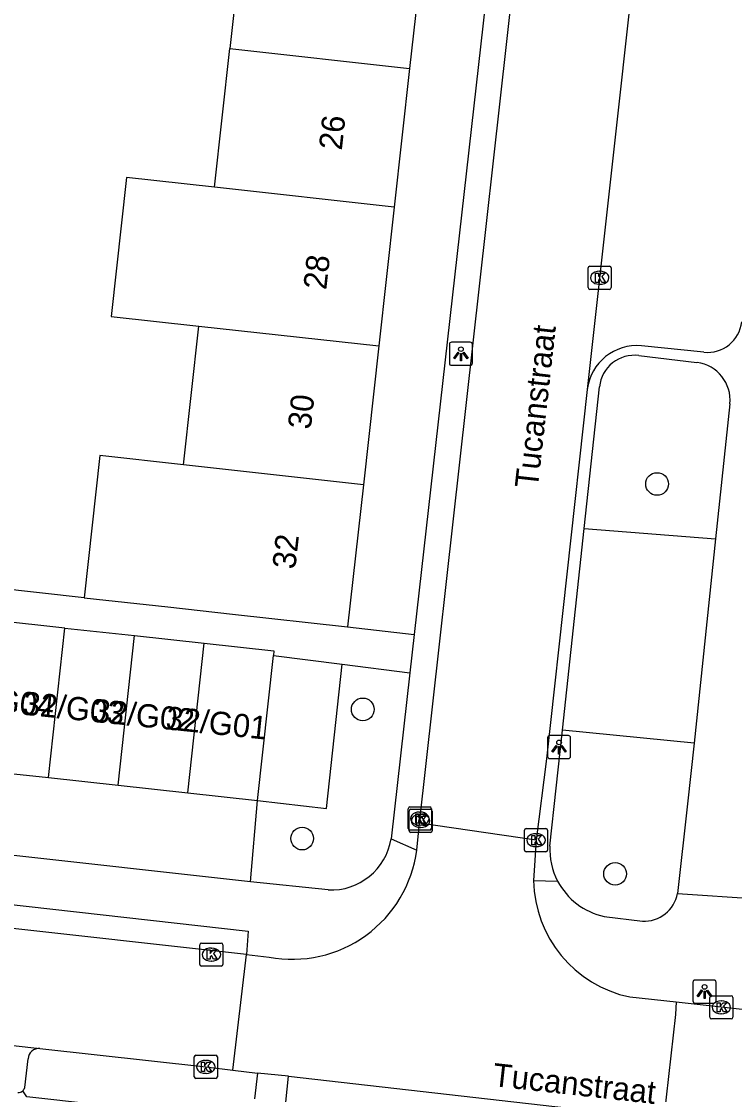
# Model space of a CAD drawing. Extents: x 161928 to 163055, y 386475 to 387428.
# Drawn here: x 162090.8 to 162121.59, y 386544.55 to 386590.9 of the extents above; entities that cross this region are included whole.
import ezdxf

# ---------------------------------------------------------------- set-up
doc = ezdxf.new("R2010")
doc.units = 0
for name, color, linetype in [('IMGEO_Boom', 7, 'Continuous'), ('IMGEO_Groenvoorziening', 7, 'Continuous'), ('IMGEO_Kolk', 7, 'Continuous'), ('IMGEO_Lichtpunt', 7, 'Continuous'), ('IMGEO_Openbare_ruimte_label', 7, 'Continuous'), ('IMGEO_Pand', 7, 'Continuous'), ('IMGEO_Pand_nummerreeks', 7, 'Continuous'), ('IMGEO_Parkeervlak_open', 7, 'Continuous'), ('IMGEO_Rijbaan_lokaal_open', 7, 'Continuous'), ('IMGEO_Voetpad_gesloten', 7, 'Continuous'), ('IMGEO_Voetpad_open', 7, 'Continuous')]:
    doc.layers.add(name, color=color, linetype=linetype)

msp = doc.modelspace()

# ---------------------------------------------------------------- linework, layer by layer
at = {"layer": 'IMGEO_Boom'}
for centre in [(162118.246, 386570.921), (162105.538, 386561.187), (162102.925, 386555.606), (162116.434, 386554.082)]:
    msp.add_circle(centre, 0.489, dxfattribs=at)
at = {"layer": 'IMGEO_Groenvoorziening'}
for points in [[(162115.101, 386569.004), (162120.774, 386568.556)], [(162100.996, 386557.252), (162103.975, 386556.899), (162104.656, 386563.134)], [(162119.844, 386559.722), (162114.159, 386560.285)]]:
    msp.add_lwpolyline(points, dxfattribs=at)
at = {"layer": 'IMGEO_Kolk'}
for p, q in [((162115.344, 386580.328), (162116.196, 386580.328)), ((162115.269, 386579.402), (162115.269, 386580.254)), ((162115.757, 386580.108), (162115.782, 386580.108)), ((162116.27, 386580.254), (162116.27, 386579.402)), ((162115.78, 386579.548), (162115.755, 386579.548)), ((162116.196, 386579.328), (162115.344, 386579.328)), ((162107.504, 386556.045), (162107.504, 386556.897)), ((162107.537, 386555.945), (162107.537, 386556.797)), ((162107.579, 386556.971), (162108.431, 386556.971)), ((162107.612, 386556.871), (162108.464, 386556.871)), ((162107.992, 386556.751), (162108.017, 386556.751)), ((162108.505, 386556.897), (162108.505, 386556.045)), ((162108.538, 386556.797), (162108.538, 386555.945)), ((162108.025, 386556.651), (162108.05, 386556.651)), ((162108.431, 386555.971), (162107.579, 386555.971)), ((162108.464, 386555.871), (162107.612, 386555.871)), ((162108.015, 386556.191), (162107.99, 386556.191)), ((162108.048, 386556.091), (162108.023, 386556.091)), ((162112.522, 386555.111), (162112.522, 386555.963)), ((162112.597, 386556.037), (162113.449, 386556.037)), ((162113.01, 386555.817), (162113.035, 386555.817)), ((162113.523, 386555.963), (162113.523, 386555.111)), ((162113.449, 386555.037), (162112.597, 386555.037)), ((162113.033, 386555.257), (162113.008, 386555.257)), ((162098.503, 386550.17), (162098.503, 386551.022)), ((162098.578, 386551.096), (162099.43, 386551.096)), ((162098.991, 386550.876), (162099.016, 386550.876)), ((162099.504, 386551.022), (162099.504, 386550.17)), ((162099.014, 386550.316), (162098.989, 386550.316)), ((162099.43, 386550.096), (162098.578, 386550.096)), ((162120.597, 386548.817), (162121.449, 386548.817)), ((162120.522, 386547.891), (162120.522, 386548.743)), ((162121.01, 386548.597), (162121.035, 386548.597)), ((162121.523, 386548.743), (162121.523, 386547.891)), ((162121.033, 386548.037), (162121.008, 386548.037)), ((162121.449, 386547.817), (162120.597, 386547.817)), ((162098.261, 386545.321), (162098.261, 386546.173)), ((162098.336, 386546.247), (162099.188, 386546.247)), ((162098.749, 386546.027), (162098.774, 386546.027)), ((162099.262, 386546.173), (162099.262, 386545.321)), ((162099.188, 386545.247), (162098.336, 386545.247)), ((162098.772, 386545.467), (162098.747, 386545.467))]:
    msp.add_line(p, q, dxfattribs=at)
for points in [[(162115.344, 386580.328), (162116.196, 386580.328)], [(162115.269, 386579.402), (162115.269, 386580.254)], [(162115.59, 386580.028), (162115.713, 386580.028), (162115.713, 386579.877), (162115.843, 386580.028), (162116.007, 386580.028), (162115.861, 386579.877), (162116.014, 386579.628), (162115.862, 386579.628), (162115.777, 386579.792), (162115.713, 386579.725), (162115.713, 386579.628), (162115.59, 386579.628), (162115.59, 386580.028)], [(162116.27, 386580.254), (162116.27, 386579.402)], [(162116.196, 386579.328), (162115.344, 386579.328)], [(162107.504, 386556.045), (162107.504, 386556.897)], [(162107.537, 386555.945), (162107.537, 386556.797)], [(162107.579, 386556.971), (162108.431, 386556.971)], [(162107.612, 386556.871), (162108.464, 386556.871)], [(162108.505, 386556.897), (162108.505, 386556.045)], [(162108.538, 386556.797), (162108.538, 386555.945)], [(162107.825, 386556.671), (162107.948, 386556.671), (162107.948, 386556.52), (162108.078, 386556.671), (162108.242, 386556.671), (162108.096, 386556.52), (162108.249, 386556.271), (162108.097, 386556.271), (162108.012, 386556.435), (162107.948, 386556.368), (162107.948, 386556.271), (162107.825, 386556.271), (162107.825, 386556.671)], [(162107.858, 386556.571), (162107.981, 386556.571), (162107.981, 386556.42), (162108.111, 386556.571), (162108.275, 386556.571), (162108.129, 386556.42), (162108.282, 386556.171), (162108.13, 386556.171), (162108.045, 386556.335), (162107.981, 386556.268), (162107.981, 386556.171), (162107.858, 386556.171), (162107.858, 386556.571)], [(162108.431, 386555.971), (162107.579, 386555.971)], [(162108.464, 386555.871), (162107.612, 386555.871)], [(162112.522, 386555.111), (162112.522, 386555.963)], [(162112.597, 386556.037), (162113.449, 386556.037)], [(162113.523, 386555.963), (162113.523, 386555.111)], [(162112.843, 386555.737), (162112.966, 386555.737), (162112.966, 386555.586), (162113.096, 386555.737), (162113.26, 386555.737), (162113.114, 386555.586), (162113.267, 386555.337), (162113.115, 386555.337), (162113.03, 386555.501), (162112.966, 386555.434), (162112.966, 386555.337), (162112.843, 386555.337), (162112.843, 386555.737)], [(162113.449, 386555.037), (162112.597, 386555.037)], [(162098.503, 386550.17), (162098.503, 386551.022)], [(162098.578, 386551.096), (162099.43, 386551.096)], [(162098.824, 386550.796), (162098.947, 386550.796), (162098.947, 386550.645), (162099.077, 386550.796), (162099.241, 386550.796), (162099.095, 386550.645), (162099.248, 386550.396), (162099.096, 386550.396), (162099.011, 386550.56), (162098.947, 386550.493), (162098.947, 386550.396), (162098.824, 386550.396), (162098.824, 386550.796)], [(162099.504, 386551.022), (162099.504, 386550.17)], [(162099.43, 386550.096), (162098.578, 386550.096)], [(162120.597, 386548.817), (162121.449, 386548.817)], [(162120.522, 386547.891), (162120.522, 386548.743)], [(162120.843, 386548.517), (162120.966, 386548.517), (162120.966, 386548.366), (162121.096, 386548.517), (162121.26, 386548.517), (162121.114, 386548.366), (162121.267, 386548.117), (162121.115, 386548.117), (162121.03, 386548.281), (162120.966, 386548.214), (162120.966, 386548.117), (162120.843, 386548.117), (162120.843, 386548.517)], [(162121.523, 386548.743), (162121.523, 386547.891)], [(162121.449, 386547.817), (162120.597, 386547.817)], [(162098.261, 386545.321), (162098.261, 386546.173)], [(162098.336, 386546.247), (162099.188, 386546.247)], [(162099.262, 386546.173), (162099.262, 386545.321)], [(162098.582, 386545.947), (162098.705, 386545.947), (162098.705, 386545.796), (162098.835, 386545.947), (162098.999, 386545.947), (162098.853, 386545.796), (162099.006, 386545.547), (162098.854, 386545.547), (162098.769, 386545.711), (162098.705, 386545.644), (162098.705, 386545.547), (162098.582, 386545.547), (162098.582, 386545.947)], [(162099.188, 386545.247), (162098.336, 386545.247)]]:
    msp.add_lwpolyline(points, dxfattribs=at)
for centre, start, end in [((162115.346, 386580.252), 91.552, 178.448), ((162115.346, 386580.252), 91.552, 178.448), ((162116.194, 386580.252), 1.552, 88.448), ((162116.194, 386580.252), 1.552, 88.448), ((162115.346, 386579.404), 181.552, 268.448), ((162115.346, 386579.404), 181.552, 268.448), ((162116.194, 386579.404), 271.552, 358.448), ((162116.194, 386579.404), 271.552, 358.448), ((162107.581, 386556.895), 91.552, 178.448), ((162107.581, 386556.895), 91.552, 178.448), ((162107.614, 386556.795), 91.552, 178.448), ((162107.614, 386556.795), 91.552, 178.448), ((162108.429, 386556.895), 1.552, 88.448), ((162108.429, 386556.895), 1.552, 88.448), ((162108.462, 386556.795), 1.552, 88.448), ((162108.462, 386556.795), 1.552, 88.448), ((162107.581, 386556.047), 181.552, 268.448), ((162107.581, 386556.047), 181.552, 268.448), ((162107.614, 386555.947), 181.552, 268.448), ((162107.614, 386555.947), 181.552, 268.448), ((162108.429, 386556.047), 271.552, 358.448), ((162108.429, 386556.047), 271.552, 358.448), ((162108.462, 386555.947), 271.552, 358.448), ((162108.462, 386555.947), 271.552, 358.448), ((162112.599, 386555.961), 91.552, 178.448), ((162112.599, 386555.961), 91.552, 178.448), ((162113.447, 386555.961), 1.552, 88.448), ((162113.447, 386555.961), 1.552, 88.448), ((162112.599, 386555.113), 181.552, 268.448), ((162112.599, 386555.113), 181.552, 268.448), ((162113.447, 386555.113), 271.552, 358.448), ((162113.447, 386555.113), 271.552, 358.448), ((162098.58, 386551.02), 91.552, 178.448), ((162098.58, 386551.02), 91.552, 178.448), ((162099.428, 386551.02), 1.552, 88.448), ((162099.428, 386551.02), 1.552, 88.448), ((162098.58, 386550.172), 181.552, 268.448), ((162098.58, 386550.172), 181.552, 268.448), ((162099.428, 386550.172), 271.552, 358.448), ((162099.428, 386550.172), 271.552, 358.448), ((162120.599, 386548.741), 91.552, 178.448), ((162120.599, 386548.741), 91.552, 178.448), ((162121.447, 386548.741), 1.552, 88.448), ((162121.447, 386548.741), 1.552, 88.448), ((162120.599, 386547.893), 181.552, 268.448), ((162120.599, 386547.893), 181.552, 268.448), ((162121.447, 386547.893), 271.552, 358.448), ((162121.447, 386547.893), 271.552, 358.448), ((162098.338, 386546.171), 91.552, 178.448), ((162098.338, 386546.171), 91.552, 178.448), ((162099.186, 386546.171), 1.552, 88.448), ((162099.186, 386546.171), 1.552, 88.448), ((162098.338, 386545.323), 181.552, 268.448), ((162098.338, 386545.323), 181.552, 268.448), ((162099.186, 386545.323), 271.552, 358.448), ((162099.186, 386545.323), 271.552, 358.448)]:
    msp.add_arc(centre, 0.0765, start, end, dxfattribs=at)
for centre, major_axis, ratio, start_param, end_param in [((162115.756, 386579.828), (-0.387, 0.002), 0.722429, 4.712389, 7.853982), ((162115.781, 386579.828), (-0.39, 0.002), 0.717154, 1.570796, 4.712389), ((162107.991, 386556.471), (-0.387, 0.002), 0.722429, 4.712389, 7.853982), ((162108.016, 386556.471), (-0.39, 0.002), 0.717154, 1.570796, 4.712389), ((162108.024, 386556.371), (-0.387, 0.002), 0.722429, 4.712389, 7.853982), ((162108.049, 386556.371), (-0.39, 0.002), 0.717154, 1.570796, 4.712389), ((162113.009, 386555.537), (-0.387, 0.002), 0.722429, 4.712389, 7.853982), ((162113.034, 386555.537), (-0.39, 0.002), 0.717154, 1.570796, 4.712389), ((162098.99, 386550.596), (-0.387, 0.002), 0.722429, 4.712389, 7.853982), ((162099.015, 386550.596), (-0.39, 0.002), 0.717154, 1.570796, 4.712389), ((162121.009, 386548.317), (-0.387, 0.002), 0.722429, 4.712389, 7.853982), ((162121.034, 386548.317), (-0.39, 0.002), 0.717154, 1.570796, 4.712389), ((162098.748, 386545.747), (-0.387, 0.002), 0.722429, 4.712389, 7.853982), ((162098.773, 386545.747), (-0.39, 0.002), 0.717154, 1.570796, 4.712389)]:
    msp.add_ellipse(centre, major_axis=major_axis, ratio=ratio, start_param=start_param, end_param=end_param, dxfattribs=at)
at = {"layer": 'IMGEO_Lichtpunt'}
for p, q in [((162109.279, 386576.948), (162109.279, 386576.141)), ((162109.279, 386576.948), (162109.279, 386576.141)), ((162110.181, 386577.043), (162109.373, 386577.043)), ((162110.181, 386577.043), (162109.373, 386577.043)), ((162110.275, 386576.141), (162110.275, 386576.948)), ((162110.275, 386576.141), (162110.275, 386576.948)), ((162109.373, 386576.047), (162110.181, 386576.047)), ((162109.373, 386576.047), (162110.181, 386576.047)), ((162113.518, 386559.961), (162113.518, 386559.154)), ((162113.518, 386559.961), (162113.518, 386559.154)), ((162114.42, 386560.056), (162113.612, 386560.056)), ((162114.42, 386560.056), (162113.612, 386560.056)), ((162114.514, 386559.154), (162114.514, 386559.961)), ((162114.514, 386559.154), (162114.514, 386559.961)), ((162113.612, 386559.06), (162114.42, 386559.06)), ((162113.612, 386559.06), (162114.42, 386559.06)), ((162119.799, 386549.403), (162119.799, 386548.596)), ((162119.799, 386549.403), (162119.799, 386548.596)), ((162120.701, 386549.498), (162119.893, 386549.498)), ((162120.701, 386549.498), (162119.893, 386549.498)), ((162120.795, 386548.596), (162120.795, 386549.403)), ((162120.795, 386548.596), (162120.795, 386549.403)), ((162119.893, 386548.502), (162120.701, 386548.502)), ((162119.893, 386548.502), (162120.701, 386548.502))]:
    msp.add_line(p, q, dxfattribs=at)
for points in [[(162109.653, 386576.612), (162109.692, 386576.584), (162109.504, 386576.322), (162109.466, 386576.349), (162109.653, 386576.612)], [(162109.755, 386576.564), (162109.802, 386576.564), (162109.802, 386576.242), (162109.755, 386576.242), (162109.755, 386576.564)], [(162109.865, 386576.584), (162109.903, 386576.611), (162110.09, 386576.349), (162110.051, 386576.321), (162109.865, 386576.584)], [(162113.892, 386559.625), (162113.931, 386559.597), (162113.743, 386559.335), (162113.705, 386559.362), (162113.892, 386559.625)], [(162113.994, 386559.577), (162114.041, 386559.577), (162114.041, 386559.255), (162113.994, 386559.255), (162113.994, 386559.577)], [(162114.104, 386559.597), (162114.142, 386559.624), (162114.329, 386559.362), (162114.29, 386559.334), (162114.104, 386559.597)], [(162120.173, 386549.067), (162120.212, 386549.039), (162120.024, 386548.777), (162119.986, 386548.804), (162120.173, 386549.067)], [(162120.275, 386549.019), (162120.322, 386549.019), (162120.322, 386548.697), (162120.275, 386548.697), (162120.275, 386549.019)], [(162120.385, 386549.039), (162120.423, 386549.066), (162120.61, 386548.804), (162120.571, 386548.776), (162120.385, 386549.039)]]:
    msp.add_lwpolyline(points, dxfattribs=at)
for centre in [(162109.778, 386576.746), (162114.017, 386559.759), (162120.298, 386549.201)]:
    msp.add_circle(centre, 0.0994, dxfattribs=at)
for centre, start, end in [((162109.373, 386576.948), 90, 180), ((162109.373, 386576.948), 90, 180), ((162110.181, 386576.948), 0, 90), ((162110.181, 386576.948), 0, 90), ((162109.373, 386576.141), 180, 270), ((162109.373, 386576.141), 180, 270), ((162110.181, 386576.141), 270, 0), ((162110.181, 386576.141), 270, 360), ((162113.612, 386559.961), 90, 180), ((162113.612, 386559.961), 90, 180), ((162114.42, 386559.961), 0, 90), ((162114.42, 386559.961), 0, 90), ((162113.612, 386559.154), 180, 270), ((162113.612, 386559.154), 180, 270), ((162114.42, 386559.154), 270, 0), ((162114.42, 386559.154), 270, 360), ((162119.893, 386549.403), 90, 180), ((162119.893, 386549.403), 90, 180), ((162120.701, 386549.403), 0, 90), ((162120.701, 386549.403), 0, 90), ((162119.893, 386548.596), 180, 270), ((162119.893, 386548.596), 180, 270), ((162120.701, 386548.596), 270, 0), ((162120.701, 386548.596), 270, 360)]:
    msp.add_arc(centre, 0.0946, start, end, dxfattribs=at)
at = {"layer": 'IMGEO_Pand'}
for points in [[(162100.465, 386595.722), (162099.799, 386589.729)], [(162108.229, 386594.861), (162107.563, 386588.868)], [(162099.134, 386583.735), (162099.799, 386589.729)], [(162099.799, 386589.729), (162107.563, 386588.868)], [(162107.563, 386588.868), (162106.897, 386582.874)], [(162099.134, 386583.735), (162095.344, 386584.155), (162094.678, 386578.162), (162098.468, 386577.742)], [(162106.897, 386582.874), (162099.134, 386583.735)], [(162106.897, 386582.874), (162106.232, 386576.881)], [(162097.803, 386571.749), (162098.468, 386577.742)], [(162098.468, 386577.742), (162106.232, 386576.881)], [(162106.232, 386576.881), (162105.566, 386570.888)], [(162097.803, 386571.749), (162094.192, 386572.149), (162093.51, 386566.01)], [(162105.566, 386570.888), (162097.803, 386571.749)], [(162105.566, 386570.888), (162104.884, 386564.747)], [(162093.51, 386566.01), (162097.121, 386565.609), (162099.915, 386565.299), (162104.884, 386564.747)], [(162092.678, 386564.701), (162089.67, 386565.03)], [(162091.971, 386558.239), (162092.678, 386564.701)], [(162092.678, 386564.701), (162095.686, 386564.372)], [(162094.979, 386557.91), (162095.686, 386564.372)], [(162095.686, 386564.372), (162098.694, 386564.043)], [(162097.987, 386557.581), (162098.694, 386564.043)], [(162098.694, 386564.043), (162101.702, 386563.714), (162101.679, 386563.508)], [(162100.996, 386557.252), (162101.679, 386563.508)], [(162088.963, 386558.568), (162091.971, 386558.239)], [(162091.971, 386558.239), (162094.979, 386557.91)], [(162094.979, 386557.91), (162097.987, 386557.581)], [(162097.987, 386557.581), (162100.996, 386557.252)]]:
    msp.add_lwpolyline(points, dxfattribs=at)
at = {"layer": 'IMGEO_Parkeervlak_open'}
msp.add_lwpolyline([(162090.941, 386544.862), (162091.087, 386546.097)], dxfattribs=at)
for centre, radius, start, end in [((162091.562, 386546.065), 0.477, 85.4814, 176.1429), ((162090.676, 386544.908), 0.269, 311.757, 350.1966)]:
    msp.add_arc(centre, radius, start, end, dxfattribs=at)
at = {"layer": 'IMGEO_Rijbaan_lokaal_open'}
for points in [[(162119.329, 386612), (162115.234, 386575.002)], [(162107.983, 386556.268), (162114.083, 386610.789)], [(162115.234, 386575.002), (162113.469, 386559.055), (162113.023, 386555.537)], [(162107.872, 386555.109), (162107.983, 386556.268)], [(162113.023, 386555.537), (162107.983, 386556.268)], [(162113.023, 386555.537), (162112.913, 386553.792)], [(162100.515, 386550.598), (162066.605, 386554.378)], [(162099.923, 386545.601), (162100.515, 386550.598)], [(162100.515, 386550.598), (162101.492, 386550.491)], [(162066.13, 386549.4), (162091.6, 386546.54)], [(162117.072, 386548.766), (162119.074, 386548.556)], [(162119.074, 386548.556), (162119.043, 386548.015), (162118.536, 386543.54)], [(162119.074, 386548.556), (162126.209, 386547.768)], [(162091.6, 386546.54), (162098.762, 386545.747), (162099.923, 386545.601)], [(162099.923, 386545.601), (162100.991, 386545.475)], [(162102.336, 386545.339), (162100.991, 386545.475)], [(162102.336, 386545.339), (162116.108, 386543.77)]]:
    msp.add_lwpolyline(points, dxfattribs=at)
for centre, radius, start, end in [((162102.501, 386555.813), 5.417, 259.2607, 352.5352), ((162118.144, 386553.887), 5.232, 181.0402, 258.1751)]:
    msp.add_arc(centre, radius, start, end, dxfattribs=at)
at = {"layer": 'IMGEO_Voetpad_gesloten'}
msp.add_lwpolyline([(162066.711, 386555.416), (162100.596, 386551.609), (162100.515, 386550.598)], dxfattribs=at)
at = {"layer": 'IMGEO_Voetpad_open'}
for points in [[(162113.206, 386612.655), (162107.765, 386564.422)], [(162120.268, 386576.61), (162117.579, 386576.891)], [(162117.456, 386576.47), (162119.972, 386576.167)], [(162115.101, 386569.004), (162115.762, 386575.124)], [(162121.388, 386574.383), (162120.774, 386568.556)], [(162093.51, 386566.01), (162085.784, 386566.867), (162085.98, 386568.976)], [(162114.159, 386560.285), (162115.101, 386569.004)], [(162120.774, 386568.556), (162119.844, 386559.722)], [(162104.884, 386564.747), (162107.765, 386564.422)], [(162107.765, 386564.422), (162107.578, 386562.768)], [(162101.679, 386563.508), (162104.656, 386563.134)], [(162104.656, 386563.134), (162107.578, 386562.768)], [(162107.578, 386562.768), (162106.765, 386555.591)], [(162113.619, 386555.285), (162114.159, 386560.285)], [(162119.844, 386559.722), (162119.569, 386557.106), (162119.137, 386553.235)], [(162100.692, 386553.744), (162067.552, 386557.422)], [(162100.692, 386553.744), (162100.996, 386557.252)], [(162106.765, 386555.591), (162107.872, 386555.109)], [(162104.046, 386553.386), (162100.692, 386553.744)], [(162112.913, 386553.792), (162113.952, 386553.772)], [(162119.137, 386553.235), (162122.565, 386552.998)], [(162115.958, 386552.246), (162117.613, 386552.036)], [(162100.991, 386545.475), (162100.867, 386544.363)], [(162102.219, 386544.229), (162102.336, 386545.339)], [(162099.806, 386543.471), (162091.039, 386544.452), (162090.855, 386544.707)]]:
    msp.add_lwpolyline(points, dxfattribs=at)
for centre, radius, start, end in [((162120.423, 386578.091), 1.489, 264.041, 353.654), ((162117.379, 386574.739), 2.161, 84.6845, 173.0214), ((162117.274, 386574.96), 1.521, 83.1206, 173.8186), ((162119.779, 386574.56), 1.619, 353.7277, 83.1519), ((162104.158, 386556.027), 2.643, 267.5732, 350.5082), ((162116.58, 386555.144), 2.965, 177.2659, 207.5591), ((162116.582, 386555.148), 2.968, 207.6128, 257.8654), ((162117.668, 386553.534), 1.499, 267.9011, 348.4863), ((162090.667, 386544.911), 0.278, 264.4238, 312.6059)]:
    msp.add_arc(centre, radius, start, end, dxfattribs=at)

# ---------------------------------------------------------------- texts
at = {"layer": 'IMGEO_Openbare_ruimte_label'}
for rotation, p in [(83.6282, (162113.095, 386570.704)), (353.6851, (162111.114, 386544.92))]:
    msp.add_text('Tucanstraat', height=1, rotation=rotation, dxfattribs=at).set_placement(p)
at = {"layer": 'IMGEO_Pand_nummerreeks'}
for s, rotation, p in [('26', 83.6624, (162104.633, 386585.31)), ('28', 83.6633, (162103.963, 386579.283)), ('30', 83.6624, (162103.293, 386573.252)), ('32', 83.6633, (162102.624, 386567.216)), ('32/G04', 354.1122, (162087.801, 386561.278)), ('32/G03', 354.1122, (162090.831, 386560.966)), ('32/G02', 354.1122, (162093.855, 386560.654)), ('32/G01', 354.1122, (162097.001, 386560.329))]:
    msp.add_text(s, height=1, rotation=rotation, dxfattribs=at).set_placement(p)

doc.saveas('drawing.dxf')
